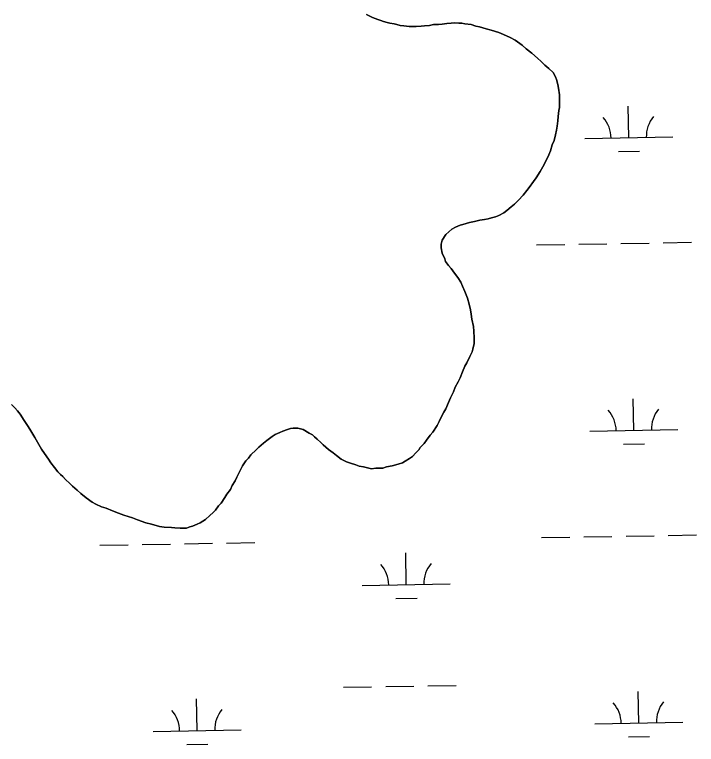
# Model space of a CAD drawing. Extents: x 3887375 to 3925618, y 296674 to 322633.
# Drawn here: x 3908019 to 3908793, y 303446 to 304276 of the extents above; entities that cross this region are included whole.
import ezdxf

# ---------------------------------------------------------------- set-up
doc = ezdxf.new("R2010")
doc.units = 0
doc.layers.add('V-TOPO-SHOR', color=7, linetype='Continuous')
doc.layers.add('V-WETL-SWMP', color=7, linetype='Continuous')

msp = doc.modelspace()

# ---------------------------------------------------------------- linework, layer by layer
at = {"layer": 'V-TOPO-SHOR'}
for points in [[(3908418.46, 304275.66), (3908425.07, 304272.23), (3908428.14, 304271.39), (3908431.22, 304270.11), (3908434.74, 304268.84), (3908437.82, 304267.99), (3908441.77, 304266.72), (3908444.85, 304265.88), (3908449.68, 304265.06), (3908452.75, 304264.22), (3908456.71, 304263.39), (3908460.65, 304262.99), (3908466.79, 304262.18), (3908471.18, 304262.23), (3908474.68, 304262.27), (3908480.37, 304262.34), (3908484.31, 304262.82), (3908490, 304263.32), (3908494.37, 304264.24), (3908500.07, 304264.31), (3908504.44, 304264.79), (3908509.69, 304265.73), (3908514.5, 304265.78), (3908518, 304266.26), (3908523.27, 304265.88), (3908526.77, 304265.92), (3908530.28, 304265.08), (3908537.3, 304264.29), (3908542.58, 304262.59), (3908546.97, 304261.76), (3908554.44, 304259.66), (3908560.15, 304257.97), (3908568.94, 304255.44), (3908574.23, 304252.87), (3908581.71, 304249.45), (3908587.44, 304246.44), (3908595.39, 304240.84), (3908599.81, 304236.94), (3908606.44, 304231.76), (3908612.64, 304226.14), (3908617.06, 304222.24), (3908621.05, 304218.34), (3908625.47, 304214.45), (3908630.34, 304209.68), (3908633.02, 304204.9), (3908634.37, 304201.84), (3908635.75, 304196.16), (3908636.67, 304192.23), (3908637.63, 304184.36), (3908637.7, 304178.23), (3908637.8, 304169.9), (3908636.95, 304166.83), (3908636.16, 304159.81), (3908635.77, 304154.98), (3908634.96, 304148.84), (3908634.14, 304144.45), (3908633.32, 304139.19), (3908631.64, 304132.6), (3908629.5, 304127.76), (3908627.39, 304120.72), (3908625.69, 304116.32), (3908622.69, 304109.72), (3908618.83, 304102.67), (3908615.82, 304097.38), (3908611.08, 304090.31), (3908608.06, 304085.9), (3908603.32, 304079.28), (3908600.73, 304075.74)], [(3908600.73, 304075.74), (3908596.41, 304070.44), (3908591.22, 304064.68), (3908586.45, 304060.25), (3908582.98, 304057.15), (3908577.77, 304053.14), (3908574.29, 304050.48), (3908568.63, 304047.35), (3908565.14, 304046), (3908560.34, 304044.63), (3908556.84, 304043.71), (3908552.47, 304042.79), (3908547.23, 304041.85), (3908544.17, 304041.38), (3908541.11, 304040.47), (3908535.43, 304039.53), (3908528, 304037.26), (3908524.95, 304036.35), (3908519.71, 304034.1), (3908515.36, 304031.86), (3908511.89, 304028.76), (3908508.42, 304025.65), (3908504.54, 304019.47), (3908503.28, 304014.64), (3908503.33, 304010.7), (3908504.27, 304004.58), (3908507.41, 303998.04), (3908508.32, 303994.98), (3908511.44, 303990.64), (3908514.54, 303987.17), (3908516.32, 303984.56), (3908519.44, 303980.21), (3908522.1, 303976.74), (3908525.67, 303971.52), (3908527.47, 303967.16), (3908530.17, 303961.06), (3908533.32, 303953.21), (3908535.14, 303946.66), (3908536.53, 303940.1), (3908537.46, 303935.29), (3908537.96, 303929.6), (3908539.81, 303921.3), (3908540.31, 303916.05), (3908540.83, 303908.17), (3908540.9, 303902.04), (3908539.22, 303895.45), (3908538.38, 303892.37), (3908535.81, 303887.09), (3908532.38, 303880.04), (3908530.23, 303876.07), (3908527.68, 303869.47), (3908524.69, 303862.87), (3908522.55, 303858.46), (3908519.11, 303852.29), (3908517.42, 303847.02), (3908513.99, 303839.97), (3908511.42, 303834.68), (3908508.43, 303827.64), (3908506.29, 303823.67), (3908503.28, 303817.95), (3908501.15, 303813.1), (3908498.57, 303808.7), (3908493.83, 303801.2), (3908490.81, 303797.66), (3908486.49, 303791.91), (3908483.9, 303788.38), (3908479.57, 303783.51), (3908477.85, 303780.87), (3908474.38, 303777.76), (3908470.49, 303773.34), (3908467.45, 303771.11), (3908462.23, 303767.99), (3908459.18, 303766.2), (3908454.37, 303764.83), (3908447.39, 303763), (3908441.27, 303761.62), (3908436.9, 303760.26), (3908429.02, 303760.17), (3908424.21, 303759.24), (3908418.06, 303760.92), (3908414.98, 303761.77), (3908410.15, 303762.59), (3908406.2, 303763.86), (3908400.04, 303765.98), (3908395.65, 303767.25), (3908389.48, 303770.24), (3908384.17, 303774.57), (3908380.64, 303777.59), (3908375.33, 303781.48), (3908369.14, 303786.66), (3908366.49, 303789.26), (3908362.5, 303793.16), (3908359.41, 303795.76), (3908357.19, 303797.92), (3908353.22, 303800.07), (3908346.61, 303803.94), (3908343.53, 303804.78), (3908340.46, 303805.62), (3908335.2, 303805.56), (3908332.14, 303805.09), (3908328.65, 303804.17)], [(3908328.65, 303804.17), (3908323.41, 303802.36), (3908319.93, 303800.57), (3908314.69, 303798.32), (3908311.21, 303796.1), (3908305.13, 303791.65), (3908301.22, 303788.54), (3908296.02, 303784.1), (3908292.98, 303781), (3908286.91, 303775.23), (3908284.33, 303771.7), (3908281.29, 303768.6), (3908277.41, 303762.86), (3908273.56, 303755.37), (3908270.98, 303750.09), (3908269.28, 303745.69), (3908265.84, 303740.39), (3908263.7, 303735.99), (3908259.81, 303730.69), (3908257.23, 303726.72), (3908253.35, 303720.54), (3908250.32, 303717.44), (3908246.87, 303712.58), (3908244.27, 303709.92), (3908240.37, 303706.38), (3908235.6, 303701.94), (3908229.51, 303697.93), (3908226.02, 303696.58), (3908220.79, 303694.33), (3908217.73, 303693.42), (3908213.81, 303692.06), (3908209.86, 303692.02), (3908206.8, 303691.99), (3908200.66, 303692.35), (3908196.71, 303692.75), (3908188.39, 303693.09), (3908183.12, 303693.91), (3908173.89, 303696.44), (3908167.74, 303698.12), (3908158.06, 303701.52), (3908152.35, 303703.65), (3908142.68, 303706.6), (3908136.52, 303709.16), (3908129.91, 303711.72), (3908122.44, 303714.7), (3908117.16, 303716.39), (3908110.99, 303719.39), (3908106.59, 303721.53), (3908099.96, 303726.28), (3908093.77, 303731.47), (3908089.79, 303735.36), (3908084.48, 303739.69), (3908081.38, 303742.72), (3908076.51, 303747.48), (3908073.41, 303750.52), (3908070.75, 303753.11), (3908067.65, 303756.15), (3908063.66, 303760.92), (3908059.66, 303766.13), (3908056.98, 303770.48), (3908052.52, 303777), (3908048.97, 303781.78), (3908044.5, 303789.62), (3908041.38, 303794.84), (3908036.91, 303802.68), (3908033.79, 303807.46), (3908029.33, 303814.42), (3908024.87, 303821.38), (3908021.76, 303825.29), (3908018.66, 303828.76), (3908015.11, 303832.66)]]:
    msp.add_lwpolyline(points, dxfattribs=at)
at = {"layer": 'V-WETL-SWMP'}
for p, q in [((3908425.07, 304272.23), (3908418.46, 304275.66)), ((3908428.14, 304271.39), (3908425.07, 304272.23)), ((3908431.22, 304270.11), (3908428.14, 304271.39)), ((3908434.74, 304268.84), (3908431.22, 304270.11)), ((3908437.82, 304267.99), (3908434.74, 304268.84)), ((3908441.77, 304266.72), (3908437.82, 304267.99)), ((3908444.85, 304265.88), (3908441.77, 304266.72)), ((3908449.68, 304265.06), (3908444.85, 304265.88)), ((3908452.75, 304264.22), (3908449.68, 304265.06)), ((3908456.71, 304263.39), (3908452.75, 304264.22)), ((3908460.65, 304262.99), (3908456.71, 304263.39)), ((3908466.79, 304262.18), (3908460.65, 304262.99)), ((3908471.18, 304262.23), (3908466.79, 304262.18)), ((3908474.68, 304262.27), (3908471.18, 304262.23)), ((3908480.37, 304262.34), (3908474.68, 304262.27)), ((3908484.31, 304262.82), (3908480.37, 304262.34)), ((3908490, 304263.32), (3908484.31, 304262.82)), ((3908494.37, 304264.24), (3908490, 304263.32)), ((3908500.06, 304264.31), (3908494.37, 304264.24)), ((3908504.44, 304264.79), (3908500.06, 304264.31)), ((3908509.69, 304265.73), (3908504.44, 304264.79)), ((3908514.5, 304265.78), (3908509.69, 304265.73)), ((3908518, 304266.26), (3908514.5, 304265.78)), ((3908523.27, 304265.88), (3908518, 304266.26)), ((3908526.77, 304265.92), (3908523.27, 304265.88)), ((3908530.28, 304265.08), (3908526.77, 304265.92)), ((3908537.3, 304264.28), (3908530.28, 304265.08)), ((3908542.58, 304262.59), (3908537.3, 304264.28)), ((3908546.97, 304261.76), (3908542.58, 304262.59)), ((3908554.44, 304259.66), (3908546.97, 304261.76)), ((3908560.15, 304257.97), (3908554.44, 304259.66)), ((3908568.94, 304255.44), (3908560.15, 304257.97)), ((3908574.23, 304252.87), (3908568.94, 304255.44)), ((3908581.71, 304249.45), (3908574.23, 304252.87)), ((3908587.44, 304246.44), (3908581.71, 304249.45)), ((3908595.39, 304240.84), (3908587.44, 304246.44)), ((3908599.81, 304236.94), (3908595.39, 304240.84)), ((3908606.44, 304231.76), (3908599.81, 304236.94)), ((3908612.64, 304226.13), (3908606.44, 304231.76)), ((3908617.06, 304222.24), (3908612.64, 304226.13)), ((3908621.05, 304218.34), (3908617.06, 304222.24)), ((3908625.47, 304214.45), (3908621.05, 304218.34)), ((3908630.34, 304209.68), (3908625.47, 304214.45)), ((3908633.02, 304204.9), (3908630.34, 304209.68)), ((3908634.37, 304201.84), (3908633.02, 304204.9)), ((3908635.75, 304196.16), (3908634.37, 304201.84)), ((3908636.67, 304192.23), (3908635.75, 304196.16)), ((3908637.63, 304184.36), (3908636.67, 304192.23)), ((3908637.7, 304178.23), (3908637.63, 304184.36)), ((3908637.79, 304169.9), (3908637.7, 304178.23)), ((3908716.38, 304135.73), (3908715.76, 304171.72)), ((3908636.16, 304159.81), (3908636.95, 304166.83)), ((3908636.95, 304166.83), (3908637.79, 304169.9)), ((3908634.96, 304148.84), (3908635.77, 304154.99)), ((3908635.77, 304154.99), (3908636.16, 304159.81)), ((3908634.14, 304144.45), (3908634.96, 304148.84)), ((3908631.64, 304132.6), (3908633.32, 304139.19)), ((3908633.32, 304139.19), (3908634.14, 304144.45)), ((3908629.5, 304127.76), (3908631.64, 304132.6)), ((3908666.39, 304134.87), (3908766.37, 304136.59)), ((3908627.39, 304120.72), (3908629.5, 304127.76)), ((3908622.7, 304109.72), (3908625.69, 304116.32)), ((3908625.69, 304116.32), (3908627.39, 304120.72)), ((3908704.65, 304120.09), (3908728.64, 304120.51)), ((3908618.83, 304102.67), (3908622.7, 304109.72)), ((3908611.08, 304090.31), (3908615.82, 304097.38)), ((3908615.82, 304097.38), (3908618.83, 304102.67)), ((3908608.07, 304085.9), (3908611.08, 304090.31)), ((3908603.32, 304079.28), (3908608.07, 304085.9)), ((3908596.41, 304070.44), (3908600.73, 304075.74)), ((3908600.73, 304075.74), (3908603.32, 304079.28)), ((3908586.45, 304060.25), (3908591.22, 304064.68)), ((3908591.22, 304064.68), (3908596.41, 304070.44)), ((3908577.77, 304053.14), (3908582.98, 304057.15)), ((3908582.98, 304057.15), (3908586.45, 304060.25)), ((3908565.14, 304046), (3908568.63, 304047.35)), ((3908568.63, 304047.35), (3908574.29, 304050.48)), ((3908574.29, 304050.48), (3908577.77, 304053.14)), ((3908528, 304037.26), (3908535.42, 304039.53)), ((3908535.42, 304039.53), (3908541.11, 304040.47)), ((3908541.11, 304040.47), (3908544.17, 304041.38)), ((3908544.17, 304041.38), (3908547.23, 304041.85)), ((3908547.23, 304041.85), (3908552.47, 304042.79)), ((3908552.47, 304042.79), (3908556.84, 304043.71)), ((3908556.84, 304043.71), (3908560.34, 304044.63)), ((3908560.34, 304044.63), (3908565.14, 304046)), ((3908511.89, 304028.76), (3908515.36, 304031.86)), ((3908515.36, 304031.86), (3908519.71, 304034.1)), ((3908519.71, 304034.1), (3908524.95, 304036.35)), ((3908524.95, 304036.35), (3908528, 304037.26)), ((3908504.54, 304019.47), (3908508.42, 304025.65)), ((3908508.42, 304025.65), (3908511.89, 304028.76)), ((3908503.28, 304014.64), (3908504.54, 304019.47)), ((3908503.33, 304010.7), (3908503.28, 304014.64)), ((3908611.61, 304013.84), (3908643.61, 304014.39)), ((3908659.6, 304014.67), (3908691.6, 304015.21)), ((3908707.6, 304015.49), (3908739.59, 304016.04)), ((3908755.59, 304016.31), (3908787.59, 304016.86)), ((3908504.27, 304004.58), (3908503.33, 304010.7)), ((3908507.41, 303998.04), (3908504.27, 304004.58)), ((3908508.32, 303994.98), (3908507.41, 303998.04)), ((3908511.44, 303990.64), (3908508.32, 303994.98)), ((3908514.54, 303987.17), (3908511.44, 303990.64)), ((3908516.32, 303984.56), (3908514.54, 303987.17)), ((3908519.44, 303980.21), (3908516.32, 303984.56)), ((3908522.1, 303976.74), (3908519.44, 303980.21)), ((3908525.67, 303971.52), (3908522.1, 303976.74)), ((3908527.47, 303967.16), (3908525.67, 303971.52)), ((3908530.17, 303961.06), (3908527.47, 303967.16)), ((3908533.32, 303953.21), (3908530.17, 303961.06)), ((3908535.14, 303946.66), (3908533.32, 303953.21)), ((3908536.53, 303940.1), (3908535.14, 303946.66)), ((3908537.46, 303935.29), (3908536.53, 303940.1)), ((3908537.96, 303929.6), (3908537.46, 303935.29)), ((3908539.81, 303921.3), (3908537.96, 303929.6)), ((3908540.3, 303916.05), (3908539.81, 303921.3)), ((3908540.83, 303908.17), (3908540.3, 303916.05)), ((3908540.9, 303902.04), (3908540.83, 303908.17)), ((3908539.22, 303895.45), (3908540.9, 303902.04)), ((3908535.81, 303887.09), (3908538.38, 303892.37)), ((3908538.38, 303892.37), (3908539.22, 303895.45)), ((3908532.38, 303880.04), (3908535.81, 303887.09)), ((3908527.68, 303869.47), (3908530.23, 303876.07)), ((3908530.23, 303876.07), (3908532.38, 303880.04)), ((3908524.69, 303862.87), (3908527.68, 303869.47)), ((3908519.11, 303852.29), (3908522.55, 303858.46)), ((3908522.55, 303858.46), (3908524.69, 303862.87)), ((3908517.42, 303847.02), (3908519.11, 303852.29)), ((3908511.42, 303834.68), (3908513.99, 303839.97)), ((3908513.99, 303839.97), (3908517.42, 303847.02)), ((3908722.09, 303803.1), (3908721.47, 303839.1)), ((3908015.11, 303832.66), (3908018.66, 303828.76)), ((3908508.43, 303827.64), (3908511.42, 303834.68)), ((3908018.66, 303828.76), (3908021.76, 303825.29)), ((3908021.76, 303825.29), (3908024.87, 303821.38)), ((3908503.28, 303817.95), (3908506.29, 303823.67)), ((3908506.29, 303823.67), (3908508.43, 303827.64)), ((3908024.87, 303821.38), (3908029.33, 303814.42)), ((3908029.33, 303814.42), (3908033.79, 303807.46)), ((3908501.15, 303813.1), (3908503.28, 303817.95)), ((3908033.79, 303807.46), (3908036.91, 303802.68)), ((3908493.83, 303801.2), (3908498.57, 303808.7)), ((3908498.57, 303808.7), (3908501.15, 303813.1)), ((3908036.91, 303802.68), (3908041.38, 303794.84)), ((3908311.21, 303796.1), (3908314.69, 303798.32)), ((3908314.69, 303798.32), (3908319.93, 303800.57)), ((3908319.93, 303800.57), (3908323.41, 303802.36)), ((3908323.41, 303802.36), (3908328.65, 303804.17)), ((3908328.65, 303804.17), (3908332.14, 303805.09)), ((3908332.14, 303805.09), (3908335.2, 303805.56)), ((3908335.2, 303805.56), (3908340.46, 303805.62)), ((3908340.46, 303805.62), (3908343.53, 303804.78)), ((3908343.53, 303804.78), (3908346.61, 303803.94)), ((3908346.61, 303803.94), (3908353.22, 303800.07)), ((3908353.22, 303800.07), (3908357.19, 303797.92)), ((3908357.19, 303797.92), (3908359.41, 303795.76)), ((3908486.49, 303791.91), (3908490.81, 303797.66)), ((3908490.81, 303797.66), (3908493.83, 303801.2)), ((3908672.1, 303802.24), (3908772.08, 303803.96)), ((3908041.38, 303794.84), (3908044.5, 303789.62)), ((3908044.5, 303789.62), (3908048.97, 303781.78)), ((3908301.22, 303788.54), (3908305.13, 303791.65)), ((3908305.13, 303791.65), (3908311.21, 303796.1)), ((3908359.41, 303795.76), (3908362.5, 303793.16)), ((3908362.5, 303793.16), (3908366.49, 303789.26)), ((3908366.49, 303789.26), (3908369.14, 303786.66)), ((3908483.9, 303788.38), (3908486.49, 303791.91)), ((3908048.97, 303781.78), (3908052.52, 303777.01)), ((3908286.91, 303775.23), (3908292.98, 303781)), ((3908292.98, 303781), (3908296.02, 303784.1)), ((3908296.02, 303784.1), (3908301.22, 303788.54)), ((3908369.14, 303786.66), (3908375.33, 303781.48)), ((3908375.33, 303781.48), (3908380.64, 303777.59)), ((3908477.85, 303780.87), (3908479.57, 303783.51)), ((3908479.57, 303783.51), (3908483.9, 303788.38)), ((3908710.36, 303787.47), (3908734.35, 303787.88)), ((3908052.52, 303777.01), (3908056.98, 303770.48)), ((3908284.33, 303771.7), (3908286.91, 303775.23)), ((3908380.64, 303777.59), (3908384.17, 303774.57)), ((3908384.17, 303774.57), (3908389.48, 303770.24)), ((3908467.45, 303771.11), (3908470.49, 303773.34)), ((3908470.49, 303773.34), (3908474.38, 303777.76)), ((3908474.38, 303777.76), (3908477.85, 303780.87)), ((3908056.98, 303770.48), (3908059.66, 303766.13)), ((3908059.66, 303766.13), (3908063.66, 303760.92)), ((3908277.41, 303762.86), (3908281.29, 303768.6)), ((3908281.29, 303768.6), (3908284.33, 303771.7)), ((3908389.48, 303770.24), (3908395.65, 303767.25)), ((3908395.65, 303767.25), (3908400.04, 303765.98)), ((3908400.04, 303765.98), (3908406.2, 303763.86)), ((3908447.39, 303763), (3908454.37, 303764.83)), ((3908454.37, 303764.83), (3908459.18, 303766.2)), ((3908459.18, 303766.2), (3908462.22, 303767.99)), ((3908462.22, 303767.99), (3908467.45, 303771.11)), ((3908063.66, 303760.92), (3908067.65, 303756.15)), ((3908067.65, 303756.15), (3908070.75, 303753.11)), ((3908273.56, 303755.37), (3908277.41, 303762.86)), ((3908406.2, 303763.86), (3908410.15, 303762.59)), ((3908410.15, 303762.59), (3908414.98, 303761.77)), ((3908414.98, 303761.77), (3908418.06, 303760.92)), ((3908418.06, 303760.92), (3908424.21, 303759.24)), ((3908424.21, 303759.24), (3908429.02, 303760.17)), ((3908429.02, 303760.17), (3908436.9, 303760.26)), ((3908436.9, 303760.26), (3908441.27, 303761.62)), ((3908441.27, 303761.62), (3908447.39, 303763)), ((3908070.75, 303753.11), (3908073.41, 303750.52)), ((3908073.41, 303750.52), (3908076.51, 303747.48)), ((3908269.28, 303745.69), (3908270.98, 303750.09)), ((3908270.98, 303750.09), (3908273.56, 303755.37)), ((3908076.51, 303747.48), (3908081.38, 303742.72)), ((3908081.38, 303742.72), (3908084.48, 303739.69)), ((3908084.48, 303739.69), (3908089.79, 303735.36)), ((3908263.7, 303735.99), (3908265.84, 303740.39)), ((3908265.84, 303740.39), (3908269.28, 303745.69)), ((3908089.79, 303735.36), (3908093.77, 303731.47)), ((3908093.77, 303731.47), (3908099.96, 303726.28)), ((3908259.81, 303730.69), (3908263.7, 303735.99)), ((3908099.96, 303726.28), (3908106.59, 303721.53)), ((3908253.35, 303720.54), (3908257.23, 303726.72)), ((3908257.23, 303726.72), (3908259.81, 303730.69)), ((3908106.59, 303721.53), (3908110.99, 303719.39)), ((3908110.99, 303719.39), (3908117.16, 303716.39)), ((3908117.16, 303716.39), (3908122.44, 303714.7)), ((3908122.44, 303714.7), (3908129.92, 303711.72)), ((3908246.87, 303712.58), (3908250.32, 303717.44)), ((3908250.32, 303717.44), (3908253.35, 303720.54)), ((3908129.92, 303711.72), (3908136.52, 303709.16)), ((3908136.52, 303709.16), (3908142.68, 303706.6)), ((3908142.68, 303706.6), (3908152.35, 303703.64)), ((3908235.6, 303701.94), (3908240.37, 303706.38)), ((3908240.37, 303706.38), (3908244.27, 303709.92)), ((3908244.27, 303709.92), (3908246.87, 303712.58)), ((3908152.35, 303703.64), (3908158.06, 303701.52)), ((3908158.06, 303701.52), (3908167.74, 303698.12)), ((3908167.74, 303698.12), (3908173.89, 303696.44)), ((3908229.51, 303697.93), (3908235.6, 303701.94)), ((3908173.89, 303696.44), (3908183.12, 303693.91)), ((3908183.12, 303693.91), (3908188.39, 303693.09)), ((3908188.39, 303693.09), (3908196.71, 303692.75)), ((3908196.71, 303692.75), (3908200.66, 303692.35)), ((3908200.66, 303692.35), (3908206.8, 303691.98)), ((3908206.8, 303691.98), (3908209.86, 303692.02)), ((3908209.86, 303692.02), (3908213.81, 303692.06)), ((3908213.81, 303692.06), (3908217.73, 303693.42)), ((3908217.73, 303693.42), (3908220.79, 303694.33)), ((3908220.79, 303694.33), (3908226.02, 303696.58)), ((3908226.02, 303696.58), (3908229.51, 303697.93)), ((3908617.32, 303681.22), (3908649.32, 303681.76)), ((3908665.31, 303682.04), (3908697.31, 303682.59)), ((3908713.31, 303682.86), (3908745.3, 303683.41)), ((3908761.3, 303683.69), (3908793.3, 303684.24)), ((3908115.49, 303672.6), (3908147.48, 303673.15)), ((3908163.48, 303673.43), (3908195.48, 303673.97)), ((3908211.47, 303674.25), (3908243.47, 303674.8)), ((3908259.47, 303675.07), (3908291.46, 303675.62)), ((3908463.62, 303627.83), (3908463, 303663.82)), ((3908413.63, 303626.97), (3908513.62, 303628.69)), ((3908451.89, 303612.19), (3908475.89, 303612.6)), ((3908392.21, 303511.15), (3908424.2, 303511.7)), ((3908440.2, 303511.98), (3908472.19, 303512.53)), ((3908488.19, 303512.8), (3908520.19, 303513.35)), ((3908727.8, 303470.48), (3908727.18, 303506.47)), ((3908225.96, 303461.86), (3908225.35, 303497.86)), ((3908677.81, 303469.62), (3908777.79, 303471.33)), ((3908175.97, 303461), (3908275.96, 303462.72)), ((3908716.06, 303454.84), (3908740.06, 303455.25)), ((3908214.23, 303446.23), (3908238.23, 303446.64))]:
    msp.add_line(p, q, dxfattribs=at)
for centre, start, end in [((3908661.14, 304135.26), 0.21154, 41.7552), ((3908771.61, 304137.15), 140.21154, 181.75519), ((3908666.85, 303802.63), 0.21154, 41.7552), ((3908777.32, 303804.53), 140.21154, 181.75519), ((3908408.38, 303627.35), 0.21154, 41.7552), ((3908518.85, 303629.25), 140.21154, 181.75519), ((3908672.56, 303470), 0.21154, 41.7552), ((3908783.02, 303471.9), 140.21154, 181.75519), ((3908170.72, 303461.39), 0.21154, 41.7552), ((3908281.19, 303463.29), 140.21154, 181.75519)]:
    msp.add_arc(centre, 35.25, start, end, dxfattribs=at)

doc.saveas('drawing.dxf')
